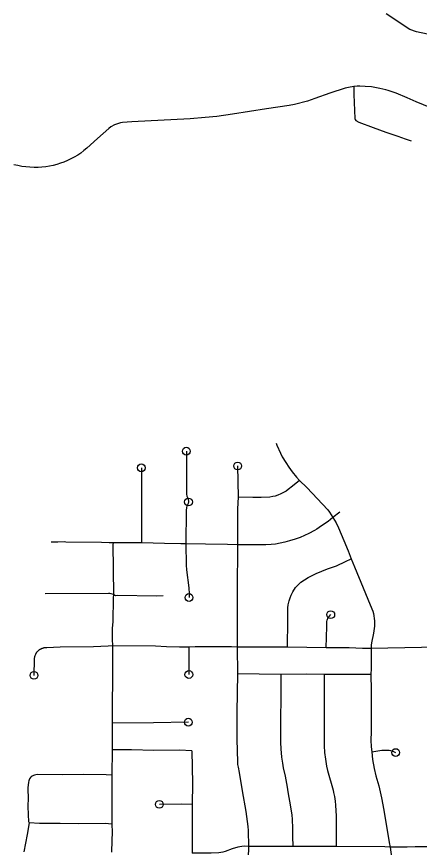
# Model space of a CAD drawing. Extents: x -19 to 366, y -4 to 359.
# Drawn here: x 149.771 to 150.259, y 189.945 to 190.955 of the extents above; entities that cross this region are included whole.
import ezdxf

# ---------------------------------------------------------------- set-up
doc = ezdxf.new("R2010")
doc.units = 0
for name, color, linetype in [('R_Striping', 7, 'Continuous'), ('R_Temp Easement', 7, 'Continuous'), ('Sheet Fence', 7, 'Continuous')]:
    doc.layers.add(name, color=color, linetype=linetype)

msp = doc.modelspace()

# ---------------------------------------------------------------- linework, layer by layer
at = {"layer": 'R_Striping'}
for points in [[(150.1799, 190.8697), (150.1734, 190.8687), (150.1693, 190.8678), (150.1509, 190.8617), (150.1327, 190.8551), (150.1235, 190.8521)], [(150.2957, 190.8402), (150.2936, 190.84), (150.2909, 190.84), (150.2882, 190.8402), (150.2856, 190.8406), (150.2747, 190.8436), (150.2733, 190.844), (150.2558, 190.8513), (150.2448, 190.8561), (150.2314, 190.8616), (150.2215, 190.865), (150.2187, 190.8658), (150.2115, 190.8675), (150.2014, 190.8693), (150.1935, 190.87), (150.1871, 190.8702), (150.1839, 190.8701), (150.1799, 190.8697)], [(150.1799, 190.8697), (150.1799, 190.8603), (150.1811, 190.8308), (150.1814, 190.8296), (150.1823, 190.8285), (150.1858, 190.8265), (150.2036, 190.8199), (150.2189, 190.8145), (150.2332, 190.8097), (150.2421, 190.8064), (150.2497, 190.8038)], [(150.1235, 190.8521), (150.1081, 190.848), (150.1013, 190.8466), (150.0738, 190.8426), (150.0325, 190.8361), (150.0137, 190.8336), (149.9995, 190.8321), (149.9811, 190.8305), (149.9104, 190.8271), (149.8993, 190.8261), (149.8967, 190.8256), (149.8942, 190.8249), (149.8917, 190.8241), (149.8893, 190.8231), (149.8851, 190.8207), (149.8826, 190.819), (149.8687, 190.8067), (149.8559, 190.7949), (149.8523, 190.7919), (149.8486, 190.789), (149.8447, 190.7864), (149.8406, 190.784), (149.8364, 190.7818), (149.8323, 190.7798), (149.828, 190.7781), (149.8237, 190.7765), (149.8194, 190.7751), (149.8149, 190.774), (149.8104, 190.773), (149.8059, 190.7723), (149.8013, 190.7719), (149.7967, 190.7716), (149.7917, 190.7716), (149.7868, 190.7718), (149.7819, 190.7722), (149.7769, 190.7728), (149.7721, 190.7737), (149.7673, 190.7748)], [(150.0855, 190.4366), (150.0865, 190.4339), (150.0908, 190.4244), (150.0931, 190.4199), (150.0972, 190.413), (150.101, 190.4072), (150.1051, 190.4015), (150.1102, 190.3953), (150.114, 190.3912)], [(149.9766, 190.4267), (149.9767, 190.4167), (149.9766, 190.3804), (149.9768, 190.3758), (149.9768, 190.3746), (149.9774, 190.3721), (149.9787, 190.3689), (149.9792, 190.365), (149.9789, 190.3632), (149.9774, 190.3601), (149.9767, 190.3582), (149.9763, 190.3548), (149.9759, 190.3142)], [(149.922, 190.4065), (149.9221, 190.3959), (149.9221, 190.3742), (149.9221, 190.3153)], [(150.0389, 190.4088), (150.0397, 190.3708)], [(150.114, 190.3912), (150.1056, 190.3843), (150.1004, 190.3801), (150.0977, 190.3783), (150.0947, 190.3765), (150.0912, 190.3747), (150.0878, 190.3733), (150.0843, 190.3722), (150.0814, 190.3715), (150.0778, 190.371), (150.0673, 190.3704), (150.0573, 190.3704), (150.0397, 190.3708)], [(150.114, 190.3912), (150.123, 190.3826), (150.1484, 190.3554), (150.1504, 190.3527), (150.1544, 190.346)], [(150.0397, 190.3708), (150.0389, 190.3568), (150.0388, 190.3434), (150.0389, 190.3129)], [(150.1544, 190.346), (150.1489, 190.3412), (150.1407, 190.3361), (150.1349, 190.3321), (150.1322, 190.3304), (150.1252, 190.3266), (150.1148, 190.322), (150.1087, 190.3198), (150.102, 190.3176), (150.0963, 190.3161), (150.0903, 190.3148), (150.0848, 190.3139), (150.0794, 190.3134), (150.0731, 190.3131), (150.0518, 190.3131), (150.0389, 190.3129)], [(150.1631, 190.3527), (150.1544, 190.346)], [(150.1544, 190.346), (150.1584, 190.3397), (150.1615, 190.3336), (150.1679, 190.3183), (150.173, 190.3056), (150.1767, 190.2958)], [(149.888, 190.3153), (149.8831, 190.3153), (149.8735, 190.3157), (149.8302, 190.316), (149.8284, 190.3165), (149.8207, 190.3163), (149.8136, 190.3162), (149.8127, 190.3162)], [(149.888, 190.3153), (149.8873, 190.3138), (149.8881, 190.2524)], [(149.9221, 190.3153), (149.888, 190.3153)], [(149.9759, 190.3142), (149.9698, 190.314), (149.9502, 190.3147), (149.9364, 190.3148), (149.9221, 190.3153)], [(149.9759, 190.3142), (149.9763, 190.2882), (149.9767, 190.2826), (149.9796, 190.2605), (149.98, 190.2535), (149.9799, 190.2489)], [(150.0389, 190.3129), (150.0265, 190.3134), (149.9999, 190.3137), (149.9759, 190.3142)], [(150.0389, 190.3129), (150.0386, 190.3041), (150.0384, 190.2658), (150.0385, 190.2529), (150.0385, 190.23), (150.0382, 190.1887)], [(150.0996, 190.1886), (150.0999, 190.2209), (150.0998, 190.2362), (150.1003, 190.2402), (150.1015, 190.245), (150.1026, 190.2487), (150.1039, 190.2519), (150.1059, 190.2559), (150.1092, 190.261), (150.111, 190.2631), (150.1157, 190.2677), (150.1243, 190.2734), (150.1344, 190.2779), (150.1481, 190.2836), (150.1588, 190.2876), (150.1699, 190.2925), (150.1767, 190.2958)], [(150.1767, 190.2958), (150.1807, 190.2863), (150.1911, 190.2608), (150.1997, 190.2401), (150.2028, 190.2325), (150.2037, 190.2296), (150.2043, 190.2265), (150.2047, 190.2235), (150.205, 190.2204), (150.2051, 190.2173), (150.2049, 190.2142), (150.2037, 190.2057), (150.2015, 190.1939), (150.2011, 190.1909), (150.2011, 190.1871)], [(149.8881, 190.2524), (149.8854, 190.2534), (149.8839, 190.2537), (149.8823, 190.2538), (149.8054, 190.2532)], [(149.8881, 190.2524), (149.8878, 190.2487), (149.8872, 190.2195), (149.8867, 190.2115), (149.8867, 190.1981), (149.887, 190.19)], [(149.9485, 190.2509), (149.9409, 190.2506), (149.8928, 190.2512), (149.8911, 190.2511), (149.8899, 190.2515), (149.8881, 190.2524)], [(150.1463, 190.1878), (150.147, 190.2138), (150.1473, 190.2199), (150.1477, 190.2215), (150.1489, 190.2245), (150.15, 190.226), (150.1519, 190.2281)], [(149.7955, 190.183), (149.7953, 190.1828), (149.795, 190.1824), (149.7949, 190.1822), (149.7944, 190.1816), (149.7943, 190.1814), (149.7939, 190.1808), (149.7938, 190.1805), (149.7934, 190.1799), (149.7933, 190.1797), (149.793, 190.179), (149.7929, 190.1788), (149.7927, 190.1781), (149.7926, 190.1778), (149.7924, 190.1771), (149.7923, 190.1769), (149.7922, 190.1761), (149.7921, 190.1759), (149.792, 190.1752), (149.792, 190.1749), (149.792, 190.1742), (149.7919, 190.1738), (149.7916, 190.1543)], [(149.887, 190.19), (149.8818, 190.1896), (149.8641, 190.1889), (149.8233, 190.1884), (149.8073, 190.1878), (149.806, 190.1877), (149.8058, 190.1877), (149.8055, 190.1877), (149.8048, 190.1877), (149.8045, 190.1877), (149.8038, 190.1876), (149.8036, 190.1875), (149.8028, 190.1874), (149.8026, 190.1873), (149.8019, 190.1871), (149.8016, 190.187), (149.801, 190.1868), (149.8007, 190.1867), (149.8, 190.1864), (149.7998, 190.1863), (149.7992, 190.1859), (149.7989, 190.1858), (149.7983, 190.1854), (149.7981, 190.1853), (149.7975, 190.1848), (149.7973, 190.1847), (149.7967, 190.1842), (149.7966, 190.184), (149.796, 190.1835), (149.7958, 190.1833), (149.7955, 190.183)], [(149.887, 190.19), (149.8868, 190.1798), (149.8869, 190.153), (149.8868, 190.1414), (149.8867, 190.1276), (149.8866, 190.0964)], [(149.9796, 190.1886), (149.9683, 190.1886), (149.9527, 190.189), (149.9393, 190.1898), (149.887, 190.19)], [(150.0382, 190.1887), (150.0316, 190.189), (150.0196, 190.189), (149.9874, 190.1888), (149.9796, 190.1886)], [(149.9796, 190.1886), (149.9797, 190.1753), (149.9797, 190.1553)], [(150.0382, 190.1887), (150.0387, 190.1561)], [(150.0996, 190.1886), (150.0382, 190.1887)], [(150.1463, 190.1878), (150.0996, 190.1886)], [(150.2011, 190.1871), (150.1905, 190.1871), (150.1743, 190.1876), (150.1463, 190.1878)], [(150.2011, 190.1871), (150.2008, 190.1734), (150.201, 190.1625), (150.2006, 190.1553)], [(150.3036, 190.188), (150.3003, 190.1885), (150.2966, 190.1886), (150.2792, 190.1888), (150.262, 190.188), (150.2011, 190.1871)], [(150.0387, 190.1561), (150.038, 190.1096), (150.038, 190.0737), (150.0381, 190.066), (150.0389, 190.0461), (150.0394, 190.0426), (150.0406, 190.0364), (150.0445, 190.0138), (150.0488, 189.9888), (150.0506, 189.9769), (150.0513, 189.9706), (150.0516, 189.9656), (150.0521, 189.9464)], [(150.0912, 190.1555), (150.0387, 190.1561)], [(150.0912, 190.1555), (150.0911, 190.0726), (150.0915, 190.0652), (150.0922, 190.055), (150.0932, 190.0476), (150.0942, 190.0418), (150.0964, 190.0317), (150.0988, 190.0186), (150.0998, 190.0127), (150.103, 189.9947), (150.1045, 189.9846), (150.1049, 189.9796), (150.1055, 189.9683), (150.1054, 189.9588), (150.1058, 189.9462)], [(150.1441, 190.1553), (150.1228, 190.1557), (150.0912, 190.1555)], [(150.1441, 190.1553), (150.1438, 190.1116), (150.144, 190.0706), (150.1441, 190.0685), (150.1445, 190.0606), (150.1454, 190.0523), (150.1468, 190.0441), (150.1481, 190.0389), (150.1547, 190.0149), (150.1554, 190.0118), (150.1564, 190.0072), (150.1573, 190.0015), (150.1578, 189.9964), (150.1586, 189.9831), (150.1583, 189.9462)], [(150.2006, 190.1553), (150.1871, 190.1554), (150.1441, 190.1553)], [(150.2006, 190.1553), (150.2009, 190.1364), (150.2011, 190.0855), (150.2007, 190.0754), (150.201, 190.0676), (150.2018, 190.0612)], [(149.8866, 190.0964), (149.8865, 190.0638)], [(149.9791, 190.0974), (149.9366, 190.0966), (149.8866, 190.0964)], [(149.8865, 190.0638), (149.8863, 190.033)], [(149.9832, 190.0626), (149.9682, 190.0633), (149.9373, 190.0632), (149.91, 190.0637), (149.8865, 190.0638)], [(149.9832, 190.0626), (149.9839, 190.023), (149.9836, 189.9973)], [(150.2018, 190.0612), (150.2139, 190.0633), (150.219, 190.0636), (150.2227, 190.0633), (150.2244, 190.063), (150.2281, 190.0618), (150.2307, 190.0605)], [(150.2018, 190.0612), (150.2026, 190.0521), (150.2045, 190.0411), (150.2067, 190.0322), (150.2102, 190.02), (150.2135, 190.0055), (150.2163, 189.9906), (150.2227, 189.9513), (150.2239, 189.9456)], [(149.8863, 190.033), (149.8794, 190.0334), (149.8519, 190.0339), (149.8259, 190.0336), (149.7954, 190.0337), (149.7939, 190.0336), (149.7924, 190.0332), (149.7909, 190.0327), (149.7896, 190.032), (149.7884, 190.031), (149.7873, 190.03), (149.7864, 190.0287), (149.7857, 190.0274), (149.7852, 190.026), (149.7849, 190.0245), (149.7843, 190.0178), (149.7844, 190.0036), (149.7841, 189.997), (149.7845, 189.9833), (149.7848, 189.9785), (149.7851, 189.9769), (149.7856, 189.975)], [(149.8863, 190.033), (149.8863, 190.0134), (149.886, 189.9983), (149.8863, 189.9796), (149.8862, 189.9736)], [(149.9836, 189.9973), (149.9712, 189.9976), (149.9439, 189.9975)], [(149.9836, 189.9973), (149.9837, 189.9384)], [(149.7856, 189.975), (149.7834, 189.9608), (149.7794, 189.94)], [(149.8862, 189.9736), (149.878, 189.9742), (149.8457, 189.974), (149.8235, 189.9742), (149.7982, 189.9745), (149.7856, 189.975)], [(149.8862, 189.9736), (149.8864, 189.9637), (149.886, 189.9535), (149.8859, 189.9396)], [(150.31, 189.957), (150.3035, 189.9529), (150.2953, 189.9481), (150.2888, 189.9466), (150.2857, 189.9464), (150.2811, 189.9463), (150.2738, 189.9461), (150.266, 189.9461), (150.2573, 189.9461), (150.2543, 189.9459), (150.2445, 189.9456), (150.2323, 189.9457), (150.2239, 189.9456)], [(150.0521, 189.9464), (150.0477, 189.9466), (150.0438, 189.9464), (150.0393, 189.9456), (150.0323, 189.9436), (150.0238, 189.9401), (150.0211, 189.9393), (150.0159, 189.9385), (150.0069, 189.9382), (149.9837, 189.9384)], [(150.0521, 189.9464), (150.0517, 189.9321), (150.0514, 189.9292), (150.0494, 189.9203), (150.0479, 189.9152), (150.0449, 189.9074), (150.0412, 189.8993), (150.0396, 189.8938)], [(150.1058, 189.9462), (150.0521, 189.9464)], [(150.1583, 189.9462), (150.1058, 189.9462)], [(150.2239, 189.9456), (150.2176, 189.9458), (150.1583, 189.9462)], [(150.2239, 189.9456), (150.2257, 189.9333), (150.2305, 189.9072), (150.2312, 189.9012), (150.2314, 189.8927)]]:
    msp.add_lwpolyline(points, dxfattribs=at)
for centre in [(149.9766, 190.4267), (150.0389, 190.4088), (149.922, 190.4065), (149.9792, 190.365), (149.9799, 190.2489), (150.1519, 190.2281), (149.7916, 190.1543), (149.9797, 190.1553), (149.9791, 190.0974), (150.2307, 190.0605), (149.9439, 189.9975)]:
    msp.add_circle(centre, 0.00473, dxfattribs=at)
at = {"layer": 'R_Temp Easement'}
msp.add_lwpolyline([(150.2693, 190.9333), (150.2562, 190.9362), (150.248, 190.9391), (150.2192, 190.9583)], dxfattribs=at)
at = {"layer": 'Sheet Fence'}
for points in [[(154.1159, 1.8709), (153.9063, 10.4874), (153.696, 19.1041), (153.485, 27.7209), (153.2733, 36.3378), (153.0608, 44.9549), (152.8476, 53.5721), (152.6337, 62.1894), (152.419, 70.8069), (152.2036, 79.4245), (151.9875, 88.0422), (151.7707, 96.6601), (151.5531, 105.2782), (151.3348, 113.8963), (151.1158, 122.5147), (150.8961, 131.1331), (150.6757, 139.7517), (150.4545, 148.3704), (150.2326, 156.9893), (150.0101, 165.6083), (149.7867, 174.2275), (149.5627, 182.8468), (149.338, 191.4662), (149.1125, 200.0858), (148.8864, 208.7055), (148.6595, 217.3254), (148.4319, 225.9454), (148.2037, 234.5655), (147.9747, 243.1858), (147.745, 251.8063), (147.5146, 260.4269), (147.2835, 269.0476), (147.0517, 277.6685), (146.8191, 286.2895), (146.5859, 294.9106), (146.352, 303.5319), (146.1174, 312.1534), (145.8821, 320.775), (145.6461, 329.3967), (145.4094, 338.0186), (145.172, 346.6406)], [(0, 189.5162), (7.1121, 189.5206), (14.2243, 189.5339), (21.3364, 189.556), (28.4484, 189.5869), (35.5605, 189.6267), (42.6725, 189.6754), (49.7844, 189.7329), (56.8962, 189.7992), (64.0079, 189.8744), (71.1196, 189.9584), (78.2311, 190.0512), (85.3425, 190.1529), (92.4538, 190.2635), (99.5649, 190.3829), (106.6759, 190.5111), (113.7867, 190.6482), (120.8974, 190.7941), (128.0078, 190.9489), (135.1181, 191.1125), (142.2282, 191.2849), (149.338, 191.4662), (156.4476, 191.6563), (163.5569, 191.8553), (170.666, 192.0631), (177.7749, 192.2798), (184.8835, 192.5053), (191.9917, 192.7396), (199.0997, 192.9828), (206.2074, 193.2348), (213.3147, 193.4956), (220.4218, 193.7653), (227.5285, 194.0438), (234.6348, 194.3312), (241.7408, 194.6274), (248.8464, 194.9324), (255.9516, 195.2463), (263.0564, 195.569), (270.1608, 195.9005), (277.2648, 196.2409), (284.3683, 196.5901), (291.4715, 196.9481), (298.5741, 197.315), (305.6763, 197.6907), (312.7781, 198.0753), (319.8793, 198.4686), (326.9801, 198.8708), (334.0804, 199.2818), (341.1801, 199.7017)], [(0, 180.8999), (7.1228, 180.9044), (14.2457, 180.9176), (21.3685, 180.9397), (28.4912, 180.9706), (35.614, 181.0103), (42.7366, 181.0589), (49.8592, 181.1163), (56.9818, 181.1825), (64.1042, 181.2575), (71.2266, 181.3414), (78.3488, 181.4341), (85.4709, 181.5357), (92.5929, 181.646), (99.7147, 181.7652), (106.8364, 181.8933), (113.9579, 182.0301), (121.0793, 182.1758), (128.2005, 182.3303), (135.3214, 182.4936), (142.4422, 182.6658), (149.5627, 182.8468), (156.683, 183.0366), (163.8031, 183.2352), (170.9229, 183.4427), (178.0425, 183.659), (185.1617, 183.8841), (192.2807, 184.1181), (199.3994, 184.3608), (206.5178, 184.6124), (213.6359, 184.8728), (220.7537, 185.1421), (227.8711, 185.4201), (234.9881, 185.707), (242.1048, 186.0027), (249.2212, 186.3073), (256.3371, 186.6206), (263.4526, 186.9428), (270.5678, 187.2738), (277.6825, 187.6136), (284.7968, 187.9622), (291.9107, 188.3197), (299.0241, 188.6859), (306.1371, 189.061), (313.2495, 189.4449), (320.3615, 189.8377), (327.4731, 190.2392), (334.5841, 190.6495), (341.6946, 191.0687)]]:
    msp.add_spline(points, degree=3, dxfattribs=at)

doc.saveas('drawing.dxf')
